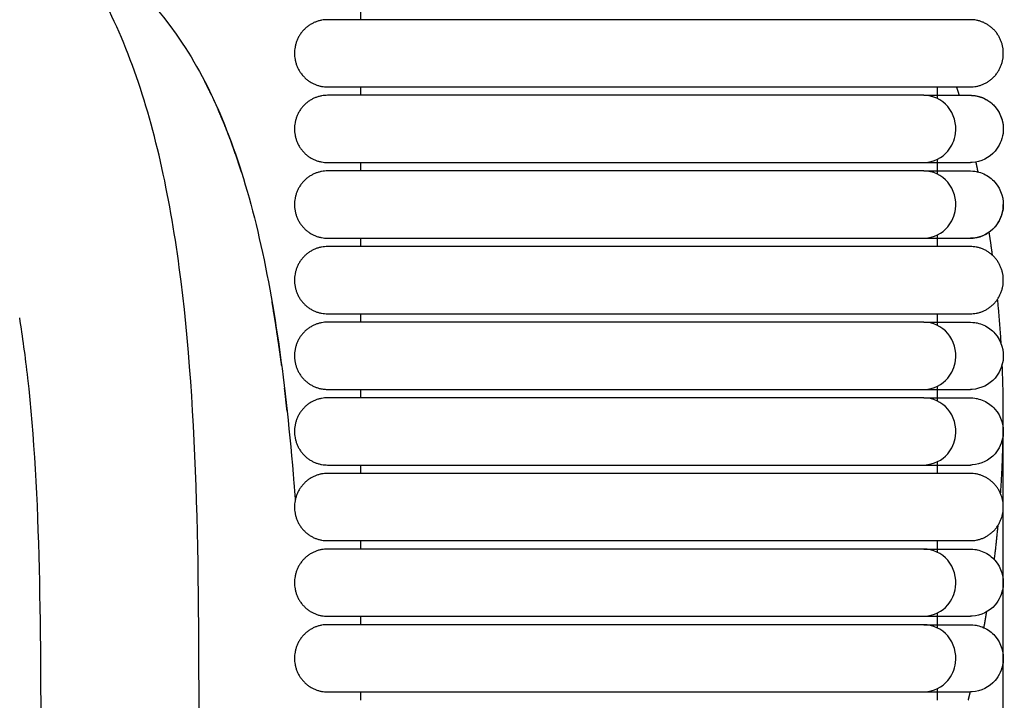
# Model space of a CAD drawing. Header units: millimetres. Extents: x -31695 to -19845, y -5614 to 7253.
# Tile 376 of 432: x -25030 to -24971, y 5411 to 5452. Entities that reach past the tile are written whole.
import ezdxf

# ---------------------------------------------------------------- set-up
doc = ezdxf.new("R2010")
doc.units = ezdxf.units.MM
doc.layers.add('2d', color=7, linetype='Continuous', true_color=0x000000)

msp = doc.modelspace()

# ---------------------------------------------------------------- linework, layer by layer
at = {"layer": '2d', "linetype": 'Continuous', "lineweight": -3}
for points, knots in [([(-25019.509, 5408.023), (-25019.509, 5418.173), (-25019.509, 5428.322), (-25020.701, 5437.203), (-25021.298, 5441.644), (-25022.192, 5445.767), (-25023.534, 5449.415), (-25024.876, 5453.062), (-25026.665, 5456.234), (-25029.05, 5458.771)], [107.297247, 107.297247, 107.297247, 107.297247, 110.180409, 110.180409, 110.180409, 111.421869, 111.421869, 111.421869, 112.512425, 112.512425, 112.512425, 112.512425]), ([(-24975.727, 5447.607), (-24975.874, 5447.607), (-24976.066, 5447.607), (-24976.298, 5447.607), (-24976.901, 5447.607), (-24977.764, 5447.607), (-24978.755, 5447.607), (-24979.807, 5447.607), (-24981.114, 5447.607), (-24982.608, 5447.607), (-24984.099, 5447.607), (-24985.716, 5447.607), (-24987.319, 5447.607)], [-2.869717, -2.869717, -2.869717, -2.869717, -2.715304, -2.715304, -2.715304, -2.331456, -2.331456, -2.331456, -1.928224, -1.928224, -1.928224, -1.513194, -1.513194, -1.513194, -1.513194]), ([(-24975.713, 5443.547), (-24975.113, 5443.579), (-24974.62, 5443.829), (-24974.282, 5444.23), (-24974.03, 5444.528), (-24973.865, 5444.905), (-24973.813, 5445.299), (-24973.737, 5445.878), (-24973.914, 5446.489), (-24974.284, 5446.926), (-24974.645, 5447.353), (-24975.184, 5447.607), (-24975.727, 5447.607)], [0.0014909, 0.0014909, 0.0014909, 0.0014909, 0.1660925, 0.1660925, 0.1660925, 0.287182, 0.287182, 0.287182, 0.4679963, 0.4679963, 0.4679963, 0.6442032, 0.6442032, 0.6442032, 0.6442032]), ([(-24975.727, 5447.607), (-24975.045, 5447.607), (-24974.486, 5447.607), (-24974.054, 5447.607), (-24973.685, 5447.607), (-24973.408, 5447.607), (-24973.22, 5447.607), (-24973.032, 5447.607), (-24972.934, 5447.607), (-24972.92, 5447.607)], [0.644203, 0.644203, 0.644203, 0.644203, 1.472068, 1.472068, 1.472068, 2.17076, 2.17076, 2.17076, 2.85931, 2.85931, 2.85931, 2.85931]), ([(-24971.433, 5446.926), (-24971.051, 5446.489), (-24970.869, 5445.878), (-24970.948, 5445.299), (-24971.001, 5444.905), (-24971.172, 5444.528), (-24971.431, 5444.23), (-24971.779, 5443.829), (-24972.288, 5443.579), (-24972.812, 5443.55)], [15.3267371, 15.3267371, 15.3267371, 15.3267371, 15.511847, 15.511847, 15.511847, 15.6358132, 15.6358132, 15.6358132, 15.8043251, 15.8043251, 15.8043251, 15.8043251]), ([(-24987.319, 5443.547), (-24985.715, 5443.547), (-24984.097, 5443.547), (-24982.605, 5443.547), (-24981.11, 5443.547), (-24979.802, 5443.547), (-24978.75, 5443.547), (-24977.758, 5443.547), (-24976.894, 5443.547), (-24976.291, 5443.547), (-24976.059, 5443.547), (-24975.867, 5443.547), (-24975.72, 5443.547)], [0, 0, 0, 0, 0.489921, 0.489921, 0.489921, 0.9659, 0.9659, 0.9659, 1.418993, 1.418993, 1.418993, 1.601269, 1.601269, 1.601269, 1.601269]), ([(-24975.727, 5443.039), (-24975.874, 5443.039), (-24976.066, 5443.039), (-24976.298, 5443.039), (-24976.901, 5443.039), (-24977.764, 5443.039), (-24978.755, 5443.039), (-24979.807, 5443.039), (-24981.114, 5443.039), (-24982.608, 5443.039), (-24984.099, 5443.039), (-24985.716, 5443.039), (-24987.319, 5443.039)], [-2.869717, -2.869717, -2.869717, -2.869717, -2.715304, -2.715304, -2.715304, -2.331456, -2.331456, -2.331456, -1.928224, -1.928224, -1.928224, -1.513194, -1.513194, -1.513194, -1.513194]), ([(-24975.713, 5438.98), (-24975.113, 5439.012), (-24974.62, 5439.262), (-24974.282, 5439.662), (-24974.03, 5439.96), (-24973.865, 5440.337), (-24973.813, 5440.731), (-24973.737, 5441.311), (-24973.914, 5441.922), (-24974.284, 5442.359), (-24974.645, 5442.785), (-24975.184, 5443.039), (-24975.727, 5443.039)], [0.0014909, 0.0014909, 0.0014909, 0.0014909, 0.1660925, 0.1660925, 0.1660925, 0.287182, 0.287182, 0.287182, 0.4679963, 0.4679963, 0.4679963, 0.6442032, 0.6442032, 0.6442032, 0.6442032]), ([(-24975.727, 5443.039), (-24975.045, 5443.039), (-24974.486, 5443.039), (-24974.054, 5443.039), (-24973.685, 5443.039), (-24973.408, 5443.039), (-24973.22, 5443.039), (-24973.032, 5443.039), (-24972.934, 5443.039), (-24972.92, 5443.039)], [0.644203, 0.644203, 0.644203, 0.644203, 1.472068, 1.472068, 1.472068, 2.17076, 2.17076, 2.17076, 2.85931, 2.85931, 2.85931, 2.85931]), ([(-24975.72, 5443.547), (-24975.037, 5443.547), (-24974.479, 5443.547), (-24974.046, 5443.547), (-24973.678, 5443.547), (-24973.4, 5443.547), (-24973.212, 5443.547)], [1.601269, 1.601269, 1.601269, 1.601269, 2.483847, 2.483847, 2.483847, 3.228714, 3.228714, 3.228714, 3.228714]), ([(-24972.92, 5443.039), (-24972.688, 5443.027), (-24972.595, 5443.013), (-24972.367, 5442.962), (-24972.234, 5442.917), (-24971.851, 5442.742), (-24971.619, 5442.572), (-24971.433, 5442.359), (-24971.051, 5441.922), (-24970.869, 5441.311), (-24970.948, 5440.731), (-24971.001, 5440.337), (-24971.172, 5439.96), (-24971.431, 5439.662), (-24971.779, 5439.262), (-24972.288, 5439.012), (-24972.812, 5438.982)], [2.8593097, 2.8593097, 2.8593097, 2.8593097, 2.8969289, 2.8969289, 2.953411, 2.953411, 3.0664203, 3.0664203, 3.0664203, 3.3039742, 3.3039742, 3.3039742, 3.4630617, 3.4630617, 3.4630617, 3.6793153, 3.6793153, 3.6793153, 3.6793153]), ([(-24987.319, 5438.98), (-24985.715, 5438.98), (-24984.097, 5438.98), (-24982.605, 5438.98), (-24981.11, 5438.98), (-24979.802, 5438.98), (-24978.75, 5438.98), (-24977.758, 5438.98), (-24976.894, 5438.98), (-24976.291, 5438.98), (-24976.059, 5438.98), (-24975.867, 5438.98), (-24975.72, 5438.98)], [0, 0, 0, 0, 0.489921, 0.489921, 0.489921, 0.9659, 0.9659, 0.9659, 1.418993, 1.418993, 1.418993, 1.601269, 1.601269, 1.601269, 1.601269]), ([(-24975.72, 5438.98), (-24975.037, 5438.98), (-24974.479, 5438.98), (-24974.046, 5438.98), (-24973.678, 5438.98), (-24973.4, 5438.98), (-24973.212, 5438.98)], [1.601269, 1.601269, 1.601269, 1.601269, 2.483847, 2.483847, 2.483847, 3.228714, 3.228714, 3.228714, 3.228714]), ([(-25029.05, 5360.528), (-25029.05, 5376.272), (-25029.05, 5401.649), (-25029.05, 5423.565), (-25029.996, 5431.816), (-25030.16, 5433.025), (-25030.343, 5434.159)], [2.220463, 2.220463, 2.220463, 2.220463, 3, 3.5, 3.5, 3.592055, 3.592055, 3.592055, 3.592055]), ([(-24975.727, 5433.905), (-24975.874, 5433.905), (-24976.066, 5433.905), (-24976.298, 5433.905), (-24976.901, 5433.905), (-24977.764, 5433.905), (-24978.755, 5433.905), (-24979.807, 5433.905), (-24981.114, 5433.905), (-24982.608, 5433.905), (-24984.099, 5433.905), (-24985.716, 5433.905), (-24987.319, 5433.905)], [13.819322, 13.819322, 13.819322, 13.819322, 14.001484, 14.001484, 14.001484, 14.454311, 14.454311, 14.454311, 14.930006, 14.930006, 14.930006, 15.419619, 15.419619, 15.419619, 15.419619]), ([(-24975.72, 5429.845), (-24975.113, 5429.877), (-24974.62, 5430.127), (-24974.282, 5430.528), (-24974.03, 5430.825), (-24973.865, 5431.203), (-24973.813, 5431.597), (-24973.737, 5432.176), (-24973.914, 5432.787), (-24974.284, 5433.224), (-24974.645, 5433.651), (-24975.184, 5433.905), (-24975.727, 5433.905)], [13.1758653, 13.1758653, 13.1758653, 13.1758653, 13.3406576, 13.3406576, 13.3406576, 13.4618875, 13.4618875, 13.4618875, 13.6429113, 13.6429113, 13.6429113, 13.8193224, 13.8193224, 13.8193224, 13.8193224]), ([(-24975.727, 5433.905), (-24975.045, 5433.905), (-24974.486, 5433.905), (-24974.054, 5433.905), (-24973.685, 5433.905), (-24973.408, 5433.905), (-24973.22, 5433.905), (-24973.032, 5433.905), (-24972.934, 5433.905), (-24972.92, 5433.905)], [0, 0, 0, 0, 0.864998, 0.864998, 0.864998, 1.595029, 1.595029, 1.595029, 2.314462, 2.314462, 2.314462, 2.314462]), ([(-24972.92, 5433.905), (-24972.688, 5433.892), (-24972.595, 5433.879), (-24972.367, 5433.828), (-24972.234, 5433.783), (-24971.851, 5433.608), (-24971.619, 5433.437), (-24971.433, 5433.224), (-24971.051, 5432.787), (-24970.869, 5432.176), (-24970.948, 5431.597), (-24971.001, 5431.203), (-24971.172, 5430.825), (-24971.431, 5430.528), (-24971.779, 5430.127), (-24972.288, 5429.877), (-24972.812, 5429.848)], [2.3144621, 2.3144621, 2.3144621, 2.3144621, 2.3522373, 2.3522373, 2.4089536, 2.4089536, 2.5224317, 2.5224317, 2.5224317, 2.7598838, 2.7598838, 2.7598838, 2.9189031, 2.9189031, 2.9189031, 3.135064, 3.135064, 3.135064, 3.135064]), ([(-24975.727, 5429.337), (-24975.874, 5429.337), (-24976.066, 5429.337), (-24976.298, 5429.337), (-24976.901, 5429.337), (-24977.764, 5429.337), (-24978.755, 5429.337), (-24979.807, 5429.337), (-24981.114, 5429.337), (-24982.608, 5429.337), (-24984.099, 5429.337), (-24985.716, 5429.337), (-24987.319, 5429.337)], [-2.869717, -2.869717, -2.869717, -2.869717, -2.715304, -2.715304, -2.715304, -2.331456, -2.331456, -2.331456, -1.928224, -1.928224, -1.928224, -1.513194, -1.513194, -1.513194, -1.513194]), ([(-24982.605, 5429.845), (-24981.11, 5429.845), (-24979.802, 5429.845), (-24978.75, 5429.845), (-24977.758, 5429.845), (-24976.894, 5429.845), (-24976.291, 5429.845), (-24976.059, 5429.845), (-24975.867, 5429.845), (-24975.72, 5429.845)], [12.064518, 12.064518, 12.064518, 12.064518, 12.540497, 12.540497, 12.540497, 12.993589, 12.993589, 12.993589, 13.175865, 13.175865, 13.175865, 13.175865]), ([(-24975.72, 5425.278), (-24975.113, 5425.31), (-24974.62, 5425.56), (-24974.282, 5425.96), (-24974.03, 5426.258), (-24973.865, 5426.635), (-24973.813, 5427.029), (-24973.737, 5427.609), (-24973.914, 5428.22), (-24974.284, 5428.657), (-24974.645, 5429.083), (-24975.184, 5429.337), (-24975.727, 5429.337)], [0.0007461, 0.0007461, 0.0007461, 0.0007461, 0.1655384, 0.1655384, 0.1655384, 0.2867683, 0.2867683, 0.2867683, 0.4677921, 0.4677921, 0.4677921, 0.6442032, 0.6442032, 0.6442032, 0.6442032]), ([(-24975.727, 5429.337), (-24975.045, 5429.337), (-24974.486, 5429.337), (-24974.054, 5429.337), (-24973.685, 5429.337), (-24973.408, 5429.337), (-24973.22, 5429.337), (-24973.032, 5429.337), (-24972.934, 5429.337), (-24972.92, 5429.337)], [0.644203, 0.644203, 0.644203, 0.644203, 1.472068, 1.472068, 1.472068, 2.17076, 2.17076, 2.17076, 2.85931, 2.85931, 2.85931, 2.85931]), ([(-24975.72, 5429.845), (-24975.037, 5429.845), (-24974.479, 5429.845), (-24974.046, 5429.845), (-24973.678, 5429.845), (-24973.4, 5429.845), (-24973.212, 5429.845)], [0, 0, 0, 0, 0.882578, 0.882578, 0.882578, 1.627446, 1.627446, 1.627446, 1.627446]), ([(-24972.92, 5429.337), (-24972.688, 5429.325), (-24972.595, 5429.311), (-24972.367, 5429.26), (-24972.234, 5429.215), (-24971.851, 5429.04), (-24971.619, 5428.87), (-24971.433, 5428.657), (-24971.051, 5428.22), (-24970.869, 5427.609), (-24970.948, 5427.029), (-24971.001, 5426.635), (-24971.172, 5426.258), (-24971.431, 5425.96), (-24971.779, 5425.56), (-24972.288, 5425.31), (-24972.812, 5425.28)], [2.8593097, 2.8593097, 2.8593097, 2.8593097, 2.8969511, 2.8969511, 2.9534664, 2.9534664, 3.0665423, 3.0665423, 3.0665423, 3.3040812, 3.3040812, 3.3040812, 3.4631588, 3.4631588, 3.4631588, 3.6793988, 3.6793988, 3.6793988, 3.6793988]), ([(-24987.319, 5425.278), (-24985.715, 5425.278), (-24984.097, 5425.278), (-24982.605, 5425.278), (-24981.11, 5425.278), (-24979.802, 5425.278), (-24978.75, 5425.278), (-24977.758, 5425.278), (-24976.894, 5425.278), (-24976.291, 5425.278), (-24976.059, 5425.278), (-24975.867, 5425.278), (-24975.72, 5425.278)], [0, 0, 0, 0, 0.489921, 0.489921, 0.489921, 0.9659, 0.9659, 0.9659, 1.418993, 1.418993, 1.418993, 1.601269, 1.601269, 1.601269, 1.601269]), ([(-24975.72, 5425.278), (-24975.037, 5425.278), (-24974.479, 5425.278), (-24974.046, 5425.278), (-24973.678, 5425.278), (-24973.4, 5425.278), (-24973.212, 5425.278)], [1.601269, 1.601269, 1.601269, 1.601269, 2.483847, 2.483847, 2.483847, 3.228714, 3.228714, 3.228714, 3.228714]), ([(-24975.727, 5420.203), (-24975.874, 5420.203), (-24976.066, 5420.203), (-24976.298, 5420.203), (-24976.901, 5420.203), (-24977.764, 5420.203), (-24978.755, 5420.203), (-24979.807, 5420.203), (-24981.114, 5420.203), (-24982.608, 5420.203), (-24984.099, 5420.203), (-24985.716, 5420.203), (-24987.319, 5420.203)], [-2.869717, -2.869717, -2.869717, -2.869717, -2.715304, -2.715304, -2.715304, -2.331456, -2.331456, -2.331456, -1.928224, -1.928224, -1.928224, -1.513194, -1.513194, -1.513194, -1.513194]), ([(-24975.713, 5416.143), (-24975.113, 5416.175), (-24974.62, 5416.425), (-24974.282, 5416.826), (-24974.03, 5417.123), (-24973.865, 5417.5), (-24973.813, 5417.895), (-24973.737, 5418.474), (-24973.914, 5419.085), (-24974.284, 5419.522), (-24974.645, 5419.949), (-24975.184, 5420.203), (-24975.727, 5420.203)], [0.0014909, 0.0014909, 0.0014909, 0.0014909, 0.1660925, 0.1660925, 0.1660925, 0.287182, 0.287182, 0.287182, 0.4679963, 0.4679963, 0.4679963, 0.6442032, 0.6442032, 0.6442032, 0.6442032]), ([(-24975.727, 5420.203), (-24975.045, 5420.203), (-24974.486, 5420.203), (-24974.054, 5420.203), (-24973.685, 5420.203), (-24973.408, 5420.203), (-24973.22, 5420.203), (-24973.032, 5420.203), (-24972.934, 5420.203), (-24972.92, 5420.203)], [0.644203, 0.644203, 0.644203, 0.644203, 1.472068, 1.472068, 1.472068, 2.17076, 2.17076, 2.17076, 2.85931, 2.85931, 2.85931, 2.85931]), ([(-24972.92, 5420.203), (-24972.688, 5420.19), (-24972.595, 5420.177), (-24972.367, 5420.126), (-24972.234, 5420.081), (-24971.851, 5419.905), (-24971.619, 5419.735), (-24971.433, 5419.522), (-24971.051, 5419.085), (-24970.869, 5418.474), (-24970.948, 5417.895), (-24971.001, 5417.5), (-24971.172, 5417.123), (-24971.431, 5416.826), (-24971.779, 5416.425), (-24972.288, 5416.175), (-24972.812, 5416.146)], [2.8593097, 2.8593097, 2.8593097, 2.8593097, 2.8970845, 2.8970845, 2.9538002, 2.9538002, 3.0672769, 3.0672769, 3.0672769, 3.3047262, 3.3047262, 3.3047262, 3.4637437, 3.4637437, 3.4637437, 3.6799021, 3.6799021, 3.6799021, 3.6799021]), ([(-24987.319, 5416.143), (-24985.715, 5416.143), (-24984.097, 5416.143), (-24982.605, 5416.143), (-24981.11, 5416.143), (-24979.802, 5416.143), (-24978.75, 5416.143), (-24977.758, 5416.143), (-24976.894, 5416.143), (-24976.291, 5416.143), (-24976.059, 5416.143), (-24975.867, 5416.143), (-24975.72, 5416.143)], [0, 0, 0, 0, 0.489921, 0.489921, 0.489921, 0.9659, 0.9659, 0.9659, 1.418993, 1.418993, 1.418993, 1.601269, 1.601269, 1.601269, 1.601269]), ([(-24975.727, 5415.635), (-24975.874, 5415.635), (-24976.066, 5415.635), (-24976.298, 5415.635), (-24976.901, 5415.635), (-24977.764, 5415.635), (-24978.755, 5415.635), (-24979.807, 5415.635), (-24981.114, 5415.635), (-24982.608, 5415.635), (-24984.099, 5415.635), (-24985.716, 5415.635), (-24987.319, 5415.635)], [0.644203, 0.644203, 0.644203, 0.644203, 0.798616, 0.798616, 0.798616, 1.182464, 1.182464, 1.182464, 1.585695, 1.585695, 1.585695, 2.000726, 2.000726, 2.000726, 2.000726]), ([(-24975.727, 5415.635), (-24975.045, 5415.635), (-24974.486, 5415.635), (-24974.054, 5415.635), (-24973.685, 5415.635), (-24973.408, 5415.635), (-24973.22, 5415.635), (-24973.032, 5415.635), (-24972.934, 5415.635), (-24972.92, 5415.635)], [7.501186, 7.501186, 7.501186, 7.501186, 8.329052, 8.329052, 8.329052, 9.027743, 9.027743, 9.027743, 9.716293, 9.716293, 9.716293, 9.716293]), ([(-24975.72, 5411.576), (-24975.113, 5411.608), (-24974.62, 5411.858), (-24974.282, 5412.258), (-24974.03, 5412.556), (-24973.865, 5412.933), (-24973.813, 5413.327), (-24973.737, 5413.907), (-24973.914, 5414.518), (-24974.284, 5414.955), (-24974.645, 5415.381), (-24975.184, 5415.635), (-24975.727, 5415.635)], [0.0007461, 0.0007461, 0.0007461, 0.0007461, 0.1655384, 0.1655384, 0.1655384, 0.2867683, 0.2867683, 0.2867683, 0.4677921, 0.4677921, 0.4677921, 0.6442032, 0.6442032, 0.6442032, 0.6442032]), ([(-24975.72, 5416.143), (-24975.037, 5416.143), (-24974.479, 5416.143), (-24974.046, 5416.143), (-24973.678, 5416.143), (-24973.4, 5416.143), (-24973.212, 5416.143)], [1.601269, 1.601269, 1.601269, 1.601269, 2.483847, 2.483847, 2.483847, 3.228714, 3.228714, 3.228714, 3.228714]), ([(-24972.92, 5415.635), (-24972.688, 5415.623), (-24972.595, 5415.609), (-24972.367, 5415.558), (-24972.234, 5415.513), (-24971.851, 5415.338), (-24971.619, 5415.168), (-24971.433, 5414.955), (-24971.051, 5414.518), (-24970.869, 5413.907), (-24970.948, 5413.327), (-24971.001, 5412.933), (-24971.172, 5412.556), (-24971.431, 5412.258), (-24971.779, 5411.858), (-24972.288, 5411.608), (-24972.812, 5411.578)], [9.716293, 9.716293, 9.716293, 9.716293, 9.7540678, 9.7540678, 9.8107834, 9.8107834, 9.9242602, 9.9242602, 9.9242602, 10.1617095, 10.1617095, 10.1617095, 10.320727, 10.320727, 10.320727, 10.5368854, 10.5368854, 10.5368854, 10.5368854]), ([(-24987.319, 5411.576), (-24985.715, 5411.576), (-24984.097, 5411.576), (-24982.605, 5411.576), (-24981.11, 5411.576), (-24979.802, 5411.576), (-24978.75, 5411.576), (-24977.758, 5411.576), (-24976.894, 5411.576), (-24976.291, 5411.576), (-24976.059, 5411.576), (-24975.867, 5411.576), (-24975.72, 5411.576)], [0, 0, 0, 0, 0.489921, 0.489921, 0.489921, 0.9659, 0.9659, 0.9659, 1.418993, 1.418993, 1.418993, 1.601269, 1.601269, 1.601269, 1.601269]), ([(-24975.72, 5411.576), (-24975.037, 5411.576), (-24974.479, 5411.576), (-24974.046, 5411.576), (-24973.678, 5411.576), (-24973.4, 5411.576), (-24973.212, 5411.576)], [1.601269, 1.601269, 1.601269, 1.601269, 2.483847, 2.483847, 2.483847, 3.228714, 3.228714, 3.228714, 3.228714])]:
    msp.add_open_spline(points, degree=3, knots=knots, dxfattribs=at)
for points, degree in [([(-25027.648, 5457.485), (-25024.855, 5455.849), (-25022.447, 5453.668), (-25020.521, 5450.761)], 3), ([(-25009.76, 5452.682), (-25009.76, 5452.428), (-25009.76, 5452.174)], 2), ([(-24987.319, 5452.174), (-24996.05, 5452.174), (-25004.782, 5452.174)], 2), ([(-25020.521, 5450.761), (-25018.595, 5447.854), (-25017.15, 5444.219), (-25016.067, 5439.803)], 3), ([(-25018.751, 5447.609), (-25018.958, 5448.026), (-25019.165, 5448.443)], 2), ([(-25018.959, 5448.037), (-25018.855, 5447.823), (-25018.751, 5447.609)], 2), ([(-25009.76, 5448.114), (-25009.76, 5447.86), (-25009.76, 5447.607)], 2), ([(-25004.782, 5448.114), (-24996.05, 5448.114), (-24987.319, 5448.114)], 2), ([(-24974.912, 5447.414), (-24974.912, 5447.764), (-24974.912, 5448.114)], 2), ([(-25018.751, 5447.609), (-25018.553, 5447.177), (-25018.356, 5446.744)], 2), ([(-24987.319, 5447.607), (-24996.05, 5447.607), (-25004.782, 5447.607)], 2), ([(-24972.92, 5447.607), (-24972.874, 5447.605), (-24972.827, 5447.603), (-24972.781, 5447.601)], 3), ([(-24972.781, 5447.601), (-24972.734, 5447.596), (-24972.688, 5447.591), (-24972.642, 5447.586)], 3), ([(-24972.642, 5447.586), (-24972.596, 5447.577), (-24972.55, 5447.569), (-24972.504, 5447.56)], 3), ([(-24972.504, 5447.56), (-24972.459, 5447.549), (-24972.414, 5447.537), (-24972.369, 5447.525)], 3), ([(-24972.369, 5447.525), (-24972.324, 5447.51), (-24972.28, 5447.495), (-24972.236, 5447.48)], 3), ([(-24972.236, 5447.48), (-24972.193, 5447.462), (-24972.149, 5447.444), (-24972.106, 5447.426)], 3), ([(-24972.106, 5447.426), (-24972.064, 5447.405), (-24972.022, 5447.384), (-24971.981, 5447.364)], 3), ([(-24971.981, 5447.364), (-24971.94, 5447.34), (-24971.9, 5447.316), (-24971.86, 5447.292)], 3), ([(-24971.86, 5447.292), (-24971.821, 5447.266), (-24971.782, 5447.239), (-24971.744, 5447.212)], 3), ([(-24971.744, 5447.212), (-24971.707, 5447.183), (-24971.67, 5447.154), (-24971.633, 5447.125)], 3), ([(-25018.356, 5446.744), (-25018.177, 5446.322), (-25017.999, 5445.9)], 2), ([(-25017.978, 5445.848), (-25018.167, 5446.296), (-25018.356, 5446.744)], 2), ([(-24971.633, 5447.125), (-24971.599, 5447.093), (-24971.564, 5447.061), (-24971.53, 5447.029)], 3), ([(-24971.53, 5447.029), (-24971.497, 5446.995), (-24971.465, 5446.96), (-24971.433, 5446.926)], 3), ([(-25017.618, 5444.92), (-25017.798, 5445.384), (-25017.978, 5445.848)], 2), ([(-25017.275, 5443.961), (-25017.447, 5444.44), (-25017.618, 5444.92)], 2), ([(-25016.949, 5442.97), (-25017.112, 5443.465), (-25017.275, 5443.961)], 2), ([(-24974.912, 5442.847), (-24974.912, 5443.293), (-24974.912, 5443.739)], 2), ([(-25009.76, 5443.547), (-25009.76, 5443.293), (-25009.76, 5443.039)], 2), ([(-25004.782, 5443.547), (-24996.05, 5443.547), (-24987.319, 5443.547)], 2), ([(-24987.319, 5443.039), (-24996.05, 5443.039), (-25004.782, 5443.039)], 2), ([(-24987.319, 5443.547), (-24986.453, 5443.547), (-24985.583, 5443.547), (-24984.73, 5443.547)], 3), ([(-24973.212, 5443.547), (-24973.025, 5443.547), (-24972.927, 5443.547), (-24972.921, 5443.547)], 3), ([(-24972.812, 5443.55), (-24972.846, 5443.549), (-24972.879, 5443.548), (-24972.914, 5443.547)], 3), ([(-25016.067, 5439.803), (-25014.983, 5435.387), (-25014.261, 5430.189), (-25013.78, 5424.155)], 3), ([(-25009.76, 5438.979), (-25009.76, 5438.726), (-25009.76, 5438.472)], 2), ([(-25004.782, 5438.979), (-24996.05, 5438.979), (-24987.319, 5438.98)], 2), ([(-24987.319, 5438.98), (-24986.453, 5438.98), (-24985.583, 5438.98), (-24984.73, 5438.98)], 3), ([(-24974.912, 5438.472), (-24974.912, 5438.822), (-24974.912, 5439.171)], 2), ([(-24973.212, 5438.98), (-24973.025, 5438.98), (-24972.927, 5438.98), (-24972.921, 5438.98)], 3), ([(-24972.812, 5438.982), (-24972.846, 5438.982), (-24972.879, 5438.981), (-24972.914, 5438.98)], 3), ([(-24987.319, 5438.472), (-24996.05, 5438.472), (-25004.782, 5438.472)], 2), ([(-25014.892, 5433.872), (-25014.996, 5434.498), (-25015.099, 5435.125)], 2), ([(-25009.76, 5434.412), (-25009.76, 5434.158), (-25009.76, 5433.905)], 2), ([(-25004.782, 5434.412), (-24996.05, 5434.412), (-24987.319, 5434.412)], 2), ([(-24974.912, 5433.712), (-24974.912, 5434.062), (-24974.912, 5434.412)], 2), ([(-25014.698, 5432.586), (-25014.795, 5433.229), (-25014.892, 5433.872)], 2), ([(-24987.319, 5433.905), (-24996.05, 5433.905), (-25004.782, 5433.905)], 2), ([(-25014.516, 5431.266), (-25014.607, 5431.926), (-25014.698, 5432.586)], 2), ([(-25014.188, 5428.525), (-25014.267, 5429.219), (-25014.346, 5429.913)], 2), ([(-24974.912, 5429.145), (-24974.912, 5429.591), (-24974.912, 5430.037)], 2), ([(-25009.76, 5429.845), (-25009.76, 5429.591), (-25009.76, 5429.337)], 2), ([(-25004.782, 5429.845), (-24996.05, 5429.845), (-24987.319, 5429.845)], 2), ([(-24987.319, 5429.337), (-24996.05, 5429.337), (-25004.782, 5429.337)], 2), ([(-24987.319, 5429.845), (-24985.715, 5429.845), (-24984.097, 5429.845), (-24982.605, 5429.845)], 3), ([(-24973.212, 5429.845), (-24973.025, 5429.845), (-24972.927, 5429.845), (-24972.921, 5429.845)], 3), ([(-24972.812, 5429.848), (-24972.846, 5429.847), (-24972.879, 5429.846), (-24972.914, 5429.845)], 3), ([(-24970.929, 4677.247), (-24970.929, 5052.785), (-24970.929, 5428.322)], 2), ([(-25009.76, 5425.277), (-25009.76, 5425.024), (-25009.76, 5424.77)], 2), ([(-25004.782, 5425.277), (-24996.05, 5425.277), (-24987.319, 5425.277)], 2), ([(-24987.319, 5425.277), (-24986.453, 5425.278), (-24985.583, 5425.278), (-24984.73, 5425.278)], 3), ([(-24974.912, 5424.77), (-24974.912, 5425.12), (-24974.912, 5425.469)], 2), ([(-24973.212, 5425.278), (-24973.025, 5425.278), (-24972.927, 5425.278), (-24972.921, 5425.278)], 3), ([(-24972.812, 5425.28), (-24972.846, 5425.28), (-24972.879, 5425.279), (-24972.914, 5425.278)], 3), ([(-24987.319, 5424.77), (-24996.05, 5424.77), (-25004.782, 5424.77)], 2), ([(-25013.78, 5424.155), (-25013.753, 5423.822), (-25013.727, 5423.486), (-25013.702, 5423.148)], 3), ([(-25009.76, 5420.71), (-25009.76, 5420.456), (-25009.76, 5420.203)], 2), ([(-25004.782, 5420.71), (-24996.05, 5420.71), (-24987.319, 5420.71)], 2), ([(-24974.912, 5420.01), (-24974.912, 5420.36), (-24974.912, 5420.71)], 2), ([(-24987.319, 5420.203), (-24996.05, 5420.203), (-25004.782, 5420.203)], 2), ([(-24974.912, 5415.443), (-24974.912, 5415.889), (-24974.912, 5416.335)], 2), ([(-25009.76, 5416.143), (-25009.76, 5415.889), (-25009.76, 5415.635)], 2), ([(-25004.782, 5416.143), (-24996.05, 5416.143), (-24987.319, 5416.143)], 2), ([(-24987.319, 5415.635), (-24996.05, 5415.635), (-25004.782, 5415.635)], 2), ([(-24987.319, 5416.143), (-24986.453, 5416.143), (-24985.583, 5416.143), (-24984.73, 5416.143)], 3), ([(-24973.212, 5416.143), (-24973.025, 5416.143), (-24972.927, 5416.143), (-24972.921, 5416.143)], 3), ([(-24972.812, 5416.146), (-24972.846, 5416.145), (-24972.879, 5416.144), (-24972.914, 5416.143)], 3), ([(-25009.76, 5411.575), (-25009.76, 5411.322), (-25009.76, 5411.068)], 2), ([(-25004.782, 5411.575), (-24996.05, 5411.575), (-24987.319, 5411.575)], 2), ([(-24987.319, 5411.575), (-24986.453, 5411.576), (-24985.583, 5411.576), (-24984.73, 5411.576)], 3), ([(-24974.912, 5411.068), (-24974.912, 5411.418), (-24974.912, 5411.767)], 2), ([(-24973.212, 5411.576), (-24973.025, 5411.576), (-24972.927, 5411.576), (-24972.921, 5411.576)], 3), ([(-24972.812, 5411.578), (-24972.846, 5411.577), (-24972.879, 5411.577), (-24972.914, 5411.576)], 3), ([(-25009.76, 5411.068), (-25009.76, 5411.068), (-25009.76, 5411.068)], 2)]:
    msp.add_open_spline(points, degree=degree, dxfattribs=at)
for points, weights in [([(-25011.751, 5452.174), (-25013.743, 5452.174), (-25013.743, 5450.144)], [0.999999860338, 0.70710692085, 0.999999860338]), ([(-24972.92, 5452.174), (-24972.92, 5452.174), (-24975.727, 5452.174)], [0.999999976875, 0.951503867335, 0.919067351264]), ([(-24970.929, 5450.144), (-24970.929, 5452.174), (-24972.92, 5452.174)], [1, 0.707106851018, 0.999999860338]), ([(-25013.743, 5450.144), (-25013.743, 5448.114), (-25011.751, 5448.114)], [1, 0.707106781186, 1]), ([(-24972.92, 5448.114), (-24970.929, 5448.114), (-24970.929, 5450.144)], [0.999998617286, 0.707107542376, 0.999999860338]), ([(-24975.727, 5448.114), (-24972.92, 5448.114), (-24972.92, 5448.114)], [0.919067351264, 0.951503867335, 0.999999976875]), ([(-24973.586, 5447.607), (-24973.661, 5447.862), (-24973.745, 5448.114)], [0.995524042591, 0.989441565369, 0.983741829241]), ([(-25011.751, 5447.607), (-25013.743, 5447.607), (-25013.743, 5445.577)], [0.999999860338, 0.707106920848, 0.999999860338]), ([(-25013.743, 5445.577), (-25013.743, 5443.547), (-25011.751, 5443.547)], [0.999999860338, 0.707106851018, 1]), ([(-24970.929, 5445.577), (-24970.929, 5445.577), (-24970.93, 5445.577)], [1, 0.999875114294, 0.999754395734]), ([(-25011.751, 5443.039), (-25013.743, 5443.039), (-25013.743, 5441.009)], [0.999999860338, 0.707106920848, 0.999999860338]), ([(-24972.451, 5442.98), (-24972.514, 5443.279), (-24972.579, 5443.577)], [0.928055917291, 0.926860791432, 0.925684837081]), ([(-25013.743, 5441.009), (-25013.743, 5438.979), (-25011.751, 5438.979)], [0.999999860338, 0.707106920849, 0.999999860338]), ([(-24972.92, 5438.979), (-24970.929, 5438.979), (-24970.929, 5441.009)], [1, 0.707106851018, 0.999999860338]), ([(-24970.929, 5441.009), (-24970.929, 5441.009), (-24970.93, 5441.009)], [1, 0.999873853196, 0.999751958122]), ([(-24974.912, 5438.979), (-24972.92, 5438.979), (-24972.92, 5438.979)], [0.929367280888, 0.95892268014, 1]), ([(-24971.581, 5437.944), (-24971.676, 5438.645), (-24971.785, 5439.343)], [0.949686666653, 0.946477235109, 0.943374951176]), ([(-25011.751, 5438.472), (-25013.743, 5438.472), (-25013.743, 5436.442)], [1, 0.707106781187, 1]), ([(-24972.92, 5438.472), (-24972.92, 5438.472), (-24975.727, 5438.472)], [1, 0.951503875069, 0.919067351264]), ([(-24970.929, 5436.442), (-24970.929, 5438.472), (-24972.92, 5438.472)], [1, 0.707106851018, 0.999999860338]), ([(-25013.743, 5436.442), (-25013.743, 5434.412), (-25011.751, 5434.412)], [1, 0.707106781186, 1]), ([(-24972.92, 5434.412), (-24970.929, 5434.412), (-24970.929, 5436.442)], [0.999998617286, 0.707107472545, 1]), ([(-24971.056, 5432.58), (-24971.138, 5433.944), (-24971.271, 5435.304)], [0.976164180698, 0.968997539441, 0.962249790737]), ([(-24975.727, 5434.412), (-24972.92, 5434.412), (-24972.92, 5434.412)], [0.919067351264, 0.951503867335, 0.999999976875]), ([(-25011.751, 5433.905), (-25013.743, 5433.905), (-25013.743, 5431.875)], [1, 0.707106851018, 0.999999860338]), ([(-24970.929, 5428.322), (-24970.929, 5429.843), (-24970.994, 5431.362)], [1, 0.991085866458, 0.982714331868]), ([(-25011.751, 5429.337), (-25013.743, 5429.337), (-25013.743, 5427.307)], [0.999999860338, 0.707106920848, 0.999999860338]), ([(-24974.929, 5429.845), (-24974.923, 5429.591), (-24974.919, 5429.337)], [0.990638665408, 0.992168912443, 0.993716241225]), ([(-24971.09, 5423.538), (-24970.929, 5425.928), (-24970.929, 5428.322)], [0.973399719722, 0.986033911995, 1]), ([(-25013.743, 5427.307), (-25013.743, 5425.277), (-25011.751, 5425.277)], [0.999999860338, 0.707106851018, 1]), ([(-25011.751, 5424.77), (-25013.743, 5424.77), (-25013.743, 5422.74)], [0.999999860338, 0.707106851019, 1]), ([(-24972.92, 5424.77), (-24972.92, 5424.77), (-24975.727, 5424.77)], [0.999999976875, 0.951503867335, 0.919067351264]), ([(-24970.929, 5422.74), (-24970.929, 5424.77), (-24972.92, 5424.77)], [1, 0.707106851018, 0.999999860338]), ([(-25013.743, 5422.74), (-25013.743, 5420.71), (-25011.751, 5420.71)], [1, 0.707106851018, 0.999999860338]), ([(-24972.92, 5420.71), (-24970.929, 5420.71), (-24970.929, 5422.74)], [0.999999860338, 0.707106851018, 1]), ([(-24971.469, 5419.562), (-24971.34, 5420.603), (-24971.242, 5421.648)], [0.953689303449, 0.958609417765, 0.963771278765]), ([(-24975.727, 5420.71), (-24972.92, 5420.71), (-24972.92, 5420.71)], [0.919067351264, 0.951503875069, 1]), ([(-25011.751, 5420.203), (-25013.743, 5420.203), (-25013.743, 5418.173)], [0.999999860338, 0.707106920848, 0.999999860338]), ([(-25013.743, 5418.173), (-25013.743, 5416.143), (-25011.751, 5416.143)], [0.999999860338, 0.707106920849, 0.999999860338]), ([(-24972.099, 5415.452), (-24972.011, 5415.932), (-24971.93, 5416.414)], [0.935393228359, 0.937419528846, 0.939495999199]), ([(-25011.751, 5415.635), (-25013.743, 5415.635), (-25013.743, 5413.605)], [0.999999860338, 0.707106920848, 0.999999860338]), ([(-25013.743, 5413.605), (-25013.743, 5411.575), (-25011.751, 5411.575)], [0.999999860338, 0.707106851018, 1]), ([(-24973.047, 5411.068), (-24972.984, 5411.322), (-24972.922, 5411.576)], [0.918034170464, 0.918977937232, 0.919935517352])]:
    msp.add_rational_spline(points, weights, degree=2, dxfattribs=at)
for points, weights, knots in [([(-25004.782, 5452.174), (-25007.669, 5452.174), (-25009.71, 5452.174), (-25011.751, 5452.174), (-25011.751, 5452.174)], [1, 0.853553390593, 0.853553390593, 0.853553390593, 0.999999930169], [8.204514, 8.204514, 8.204514, 8.784413, 8.784413, 9.364312, 9.364312, 9.364312]), ([(-24975.727, 5452.174), (-24976.53, 5452.174), (-24978.87, 5452.174), (-24982.37, 5452.174), (-24987.319, 5452.174)], [0.919067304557, 0.853553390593, 0.853553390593, 0.853553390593, 1], [22.89189, 22.89189, 22.89189, 23.5568, 23.5568, 24.550913, 24.550913, 24.550913]), ([(-25011.751, 5448.114), (-25011.751, 5448.114), (-25009.71, 5448.114), (-25007.669, 5448.114), (-25004.782, 5448.114)], [1, 0.853553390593, 0.853553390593, 0.853553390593, 0.999999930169], [11.249267, 11.249267, 11.249267, 11.829166, 11.829166, 12.409065, 12.409065, 12.409065]), ([(-24987.319, 5448.114), (-24982.37, 5448.114), (-24978.87, 5448.114), (-24976.53, 5448.114), (-24975.727, 5448.114)], [1, 0.853553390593, 0.853553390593, 0.853553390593, 0.919067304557], [14.162971, 14.162971, 14.162971, 15.157083, 15.157083, 15.821993, 15.821993, 15.821993]), ([(-25004.782, 5447.607), (-25007.669, 5447.607), (-25009.71, 5447.607), (-25011.751, 5447.607), (-25011.751, 5447.607)], [1, 0.853553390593, 0.853553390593, 0.853553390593, 1], [0.240711, 0.240711, 0.240711, 0.82061, 0.82061, 1.400509, 1.400509, 1.400509]), ([(-24972.92, 5447.607), (-24972.096, 5447.607), (-24971.512, 5447.012), (-24970.929, 5446.418), (-24970.929, 5445.577)], [1, 0.853553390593, 0.853553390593, 0.853553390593, 1], [-0.3313708, -0.3313708, -0.3313708, -0.1656854, -0.1656854, 0, 0, 0]), ([(-25011.751, 5443.547), (-25011.751, 5443.547), (-25009.71, 5443.547), (-25007.669, 5443.547), (-25004.782, 5443.547)], [1, 0.853553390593, 0.853553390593, 0.853553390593, 1], [3.285465, 3.285465, 3.285465, 3.865364, 3.865364, 4.445263, 4.445263, 4.445263]), ([(-25004.782, 5443.039), (-25007.669, 5443.039), (-25009.71, 5443.039), (-25011.751, 5443.039), (-25011.751, 5443.039)], [1, 0.853553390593, 0.853553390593, 0.853553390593, 0.999999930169], [0.240711, 0.240711, 0.240711, 0.820611, 0.820611, 1.400509, 1.400509, 1.400509]), ([(-25011.751, 5438.979), (-25011.751, 5438.979), (-25009.71, 5438.979), (-25007.669, 5438.979), (-25004.782, 5438.979)], [1, 0.853553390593, 0.853553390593, 0.853553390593, 1], [3.285465, 3.285465, 3.285465, 3.865364, 3.865364, 4.445263, 4.445263, 4.445263]), ([(-25004.782, 5438.472), (-25007.669, 5438.472), (-25009.71, 5438.472), (-25011.751, 5438.472), (-25011.751, 5438.472)], [1, 0.853553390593, 0.853553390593, 0.853553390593, 1], [26.304818, 26.304818, 26.304818, 26.884717, 26.884717, 27.464616, 27.464616, 27.464616]), ([(-24975.727, 5438.472), (-24976.53, 5438.472), (-24978.87, 5438.472), (-24982.37, 5438.472), (-24987.319, 5438.472)], [0.919067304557, 0.853553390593, 0.853553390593, 0.853553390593, 1], [22.89189, 22.89189, 22.89189, 23.5568, 23.5568, 24.550913, 24.550913, 24.550913]), ([(-25011.751, 5434.412), (-25011.751, 5434.412), (-25009.71, 5434.412), (-25007.669, 5434.412), (-25004.782, 5434.412)], [0.999999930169, 0.853553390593, 0.853553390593, 0.853553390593, 1], [11.249267, 11.249267, 11.249267, 11.829166, 11.829166, 12.409065, 12.409065, 12.409065]), ([(-24987.319, 5434.412), (-24982.37, 5434.412), (-24978.87, 5434.412), (-24976.53, 5434.412), (-24975.727, 5434.412)], [1, 0.853553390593, 0.853553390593, 0.853553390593, 0.919067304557], [14.162971, 14.162971, 14.162971, 15.157083, 15.157083, 15.821993, 15.821993, 15.821993]), ([(-25004.782, 5433.905), (-25007.669, 5433.905), (-25009.71, 5433.905), (-25011.751, 5433.905), (-25011.751, 5433.905)], [1, 0.853553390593, 0.853553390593, 0.853553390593, 0.999999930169], [5.598928, 5.598928, 5.598928, 6.178827, 6.178827, 6.758726, 6.758726, 6.758726]), ([(-25013.743, 5431.875), (-25013.743, 5431.034), (-25013.159, 5430.439), (-25012.576, 5429.845), (-25011.751, 5429.845)], [1, 0.853553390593, 0.853553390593, 0.853553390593, 1], [8.3295224, 8.3295224, 8.3295224, 8.4952078, 8.4952078, 8.6608932, 8.6608932, 8.6608932]), ([(-25011.751, 5429.845), (-25011.751, 5429.845), (-25009.71, 5429.845), (-25007.669, 5429.845), (-25004.782, 5429.845)], [1, 0.853553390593, 0.853553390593, 0.853553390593, 1], [8.660893, 8.660893, 8.660893, 9.240792, 9.240792, 9.820691, 9.820691, 9.820691]), ([(-25004.782, 5429.337), (-25007.669, 5429.337), (-25009.71, 5429.337), (-25011.751, 5429.337), (-25011.751, 5429.337)], [1, 0.853553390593, 0.853553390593, 0.853553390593, 1], [0.240711, 0.240711, 0.240711, 0.82061, 0.82061, 1.400509, 1.400509, 1.400509]), ([(-25011.751, 5425.277), (-25011.751, 5425.277), (-25009.71, 5425.277), (-25007.669, 5425.277), (-25004.782, 5425.277)], [1, 0.853553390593, 0.853553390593, 0.853553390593, 1], [3.285465, 3.285465, 3.285465, 3.865364, 3.865364, 4.445263, 4.445263, 4.445263]), ([(-25004.782, 5424.77), (-25007.669, 5424.77), (-25009.71, 5424.77), (-25011.751, 5424.77), (-25011.751, 5424.77)], [1, 0.853553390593, 0.853553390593, 0.853553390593, 0.999999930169], [14.741392, 14.741392, 14.741392, 15.321291, 15.321291, 15.90119, 15.90119, 15.90119]), ([(-24975.727, 5424.77), (-24976.53, 5424.77), (-24978.87, 5424.77), (-24982.37, 5424.77), (-24987.319, 5424.77)], [0.919067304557, 0.853553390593, 0.853553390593, 0.853553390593, 1], [29.428769, 29.428769, 29.428769, 30.093679, 30.093679, 31.087792, 31.087792, 31.087792]), ([(-25011.751, 5420.71), (-25011.751, 5420.71), (-25009.71, 5420.71), (-25007.669, 5420.71), (-25004.782, 5420.71)], [1, 0.853553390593, 0.853553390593, 0.853553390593, 0.999999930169], [17.786146, 17.786146, 17.786146, 18.366045, 18.366045, 18.945944, 18.945944, 18.945944]), ([(-24987.319, 5420.71), (-24982.37, 5420.71), (-24978.87, 5420.71), (-24976.53, 5420.71), (-24975.727, 5420.71)], [1, 0.853553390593, 0.853553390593, 0.853553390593, 0.919067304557], [20.699849, 20.699849, 20.699849, 21.693962, 21.693962, 22.358871, 22.358871, 22.358871]), ([(-25004.782, 5420.203), (-25007.669, 5420.203), (-25009.71, 5420.203), (-25011.751, 5420.203), (-25011.751, 5420.203)], [1, 0.853553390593, 0.853553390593, 0.853553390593, 1], [0.240711, 0.240711, 0.240711, 0.82061, 0.82061, 1.400509, 1.400509, 1.400509]), ([(-25011.751, 5416.143), (-25011.751, 5416.143), (-25009.71, 5416.143), (-25007.669, 5416.143), (-25004.782, 5416.143)], [1, 0.853553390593, 0.853553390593, 0.853553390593, 0.999999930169], [3.285465, 3.285465, 3.285465, 3.865364, 3.865364, 4.445263, 4.445263, 4.445263]), ([(-25004.782, 5415.635), (-25007.669, 5415.635), (-25009.71, 5415.635), (-25011.751, 5415.635), (-25011.751, 5415.635)], [1, 0.853553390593, 0.853553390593, 0.853553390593, 0.999999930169], [3.754631, 3.754631, 3.754631, 4.33453, 4.33453, 4.914429, 4.914429, 4.914429]), ([(-25011.751, 5411.575), (-25011.751, 5411.575), (-25009.71, 5411.575), (-25007.669, 5411.575), (-25004.782, 5411.575)], [1, 0.853553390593, 0.853553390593, 0.853553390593, 0.999999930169], [6.799385, 6.799385, 6.799385, 7.379284, 7.379284, 7.959183, 7.959183, 7.959183])]:
    msp.add_rational_spline(points, weights, degree=2, knots=knots, dxfattribs=at)

doc.saveas('drawing.dxf')
